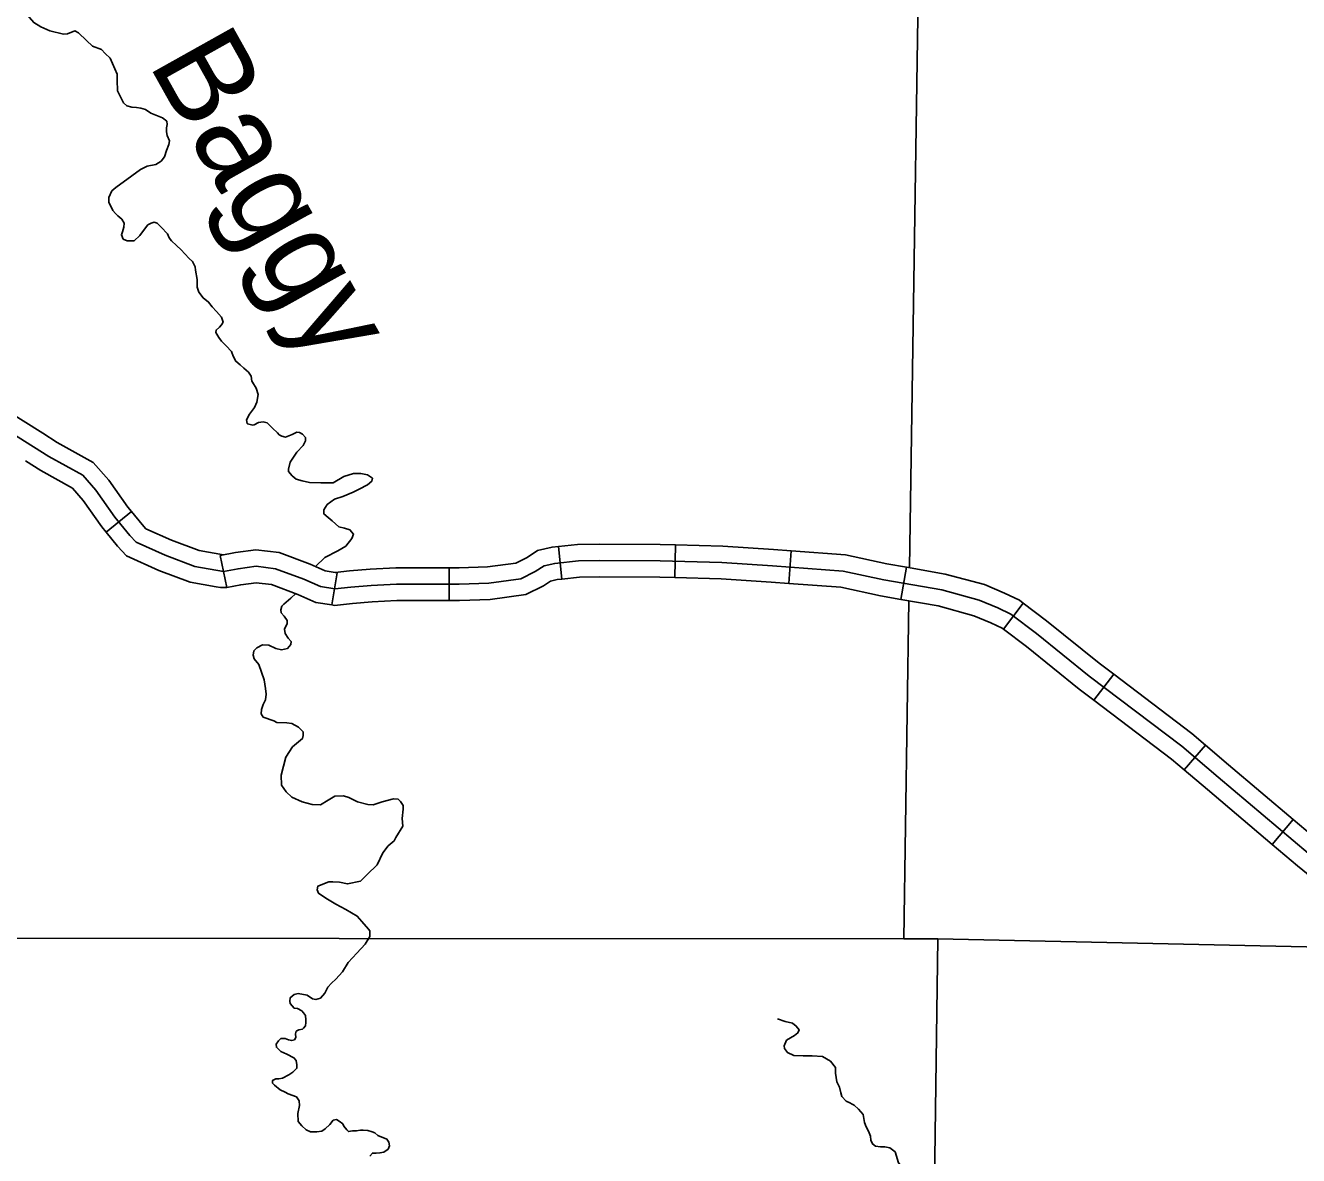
# Model space of a CAD drawing. Extents: x 8749 to 11879, y 13275 to 15339.
# Drawn here: x 10555.9 to 10672.7, y 13948.9 to 14052.6 of the extents above; entities that cross this region are included whole.
import ezdxf

# ---------------------------------------------------------------- set-up
doc = ezdxf.new("R2010")
doc.units = 0
for name, color, linetype in [('Level 32', 7, 'Continuous'), ('Level 35', 7, 'Continuous'), ('Level 4', 7, 'Continuous'), ('Level 45', 7, 'Continuous'), ('Level 5', 7, 'Continuous')]:
    doc.layers.add(name, color=color, linetype=linetype)

msp = doc.modelspace()

# ---------------------------------------------------------------- linework, layer by layer
at = {"layer": 'Level 32'}
for p, q in [((10574.35, 14001), (10573.76, 14003.94)), ((10605.1, 14001.78), (10604.79, 14004.77)), ((10615.46, 14001.91), (10615.53, 14004.91)), ((10625.93, 14001.38), (10626.15, 14004.37)), ((10594.76, 13999.81), (10594.76, 14002.81)), ((10636.21, 13999.91), (10636.73, 14002.87)), ((10583.98, 13999.4), (10584.47, 14002.36)), ((10645.62, 13997.18), (10647.43, 13999.58)), ((10653.92, 13990.66), (10655.73, 13993.05)), ((10662.21, 13984.27), (10664.16, 13986.55)), ((10670.27, 13977.43), (10672.21, 13979.73))]:
    msp.add_line(p, q, dxfattribs=at)
for points in [[(10604.79, 14004.77), (10606.52, 14004.94), (10608.54, 14004.99), (10614.13, 14004.95), (10615.53, 14004.91)], [(10573.76, 14003.94), (10575.14, 14004.21), (10577.03, 14004.47), (10579.17, 14004.2), (10582, 14003.15), (10583.38, 14002.54), (10584.47, 14002.36)], [(10594.76, 14002.81), (10595.67, 14002.81), (10598.27, 14002.9), (10600.88, 14003.25), (10601.91, 14003.77), (10602.86, 14004.4), (10604.2, 14004.71), (10604.79, 14004.77)], [(10615.53, 14004.91), (10619.86, 14004.81), (10624.52, 14004.5), (10626.15, 14004.37)], [(10626.15, 14004.37), (10631.11, 14004), (10634.91, 14003.18), (10636.73, 14002.87)], [(10584.31, 14002.38), (10585.6, 14002.54), (10587.51, 14002.68), (10589.87, 14002.81), (10592.45, 14002.81), (10594.76, 14002.81)], [(10636.73, 14002.87), (10640.28, 14002.24), (10643.89, 14001.27), (10645.71, 14000.5), (10647.08, 13999.84), (10647.43, 13999.58)], [(10594.76, 13999.81), (10595.72, 13999.81), (10598.53, 13999.9), (10601.78, 14000.35), (10603.42, 14001.17), (10604.07, 14001.6), (10604.68, 14001.74), (10605.1, 14001.78)], [(10605.1, 14001.78), (10606.71, 14001.95), (10608.57, 14001.99), (10614.08, 14001.95), (10615.46, 14001.91)], [(10615.46, 14001.91), (10619.72, 14001.81), (10624.3, 14001.5), (10625.93, 14001.38)], [(10574.35, 14001), (10575.64, 14001.25), (10577.04, 14001.44), (10578.45, 14001.27), (10580.87, 14000.37), (10582.51, 13999.64), (10583.98, 13999.4)], [(10625.93, 14001.38), (10630.68, 14001.02), (10634.34, 14000.24), (10636.21, 13999.91)], [(10583.98, 13999.4), (10584.24, 13999.35), (10585.89, 13999.55), (10587.7, 13999.68), (10589.96, 13999.81), (10592.45, 13999.81), (10594.76, 13999.81)], [(10636.21, 13999.91), (10639.63, 13999.31), (10642.91, 13998.42), (10644.47, 13997.77), (10645.5, 13997.27), (10645.62, 13997.18)], [(10647.43, 13999.58), (10649.57, 13997.96), (10654.41, 13994.05), (10655.73, 13993.05)], [(10645.62, 13997.18), (10647.72, 13995.59), (10652.56, 13991.68), (10653.92, 13990.66)], [(10655.73, 13993.05), (10662.91, 13987.61), (10664.16, 13986.55)], [(10653.92, 13990.66), (10661.03, 13985.27), (10662.21, 13984.27)], [(10664.16, 13986.55), (10666.27, 13984.74), (10672.21, 13979.73)], [(10662.21, 13984.27), (10664.33, 13982.46), (10670.27, 13977.43)], [(10672.21, 13979.73), (10674.52, 13977.77), (10677.64, 13975.23), (10680.02, 13973.13), (10680.4, 13972.67)], [(10670.27, 13977.43), (10672.6, 13975.46), (10675.7, 13972.94), (10677.86, 13971.04), (10678.09, 13970.75)]]:
    msp.add_lwpolyline(points, dxfattribs=at)
at = {"layer": 'Level 35'}
for points in [[(10564.88, 14045.45), (10564.32, 14046.55), (10564.3, 14047.54), (10564.3, 14048.1), (10563.66, 14049.57), (10563.21, 14050), (10562.85, 14050.35), (10562.02, 14050.65), (10561.49, 14051.19), (10560.75, 14051.9), (10560.4, 14052.07), (10559.74, 14051.79), (10559.38, 14051.77), (10558.12, 14052.07), (10557.28, 14052.43), (10556.65, 14052.83), (10556.04, 14053.54), (10554.96, 14054.02)], [(10564.16, 14037.71), (10565.64, 14038.78), (10566.45, 14039.34), (10567.05, 14039.64), (10567.84, 14039.82), (10568.32, 14040.1), (10568.65, 14040.51), (10568.83, 14041.09), (10569.05, 14041.65), (10569.1, 14041.97), (10568.88, 14042.46), (10568.83, 14042.81), (10568.83, 14043.17), (10568.88, 14043.47), (10568.85, 14043.77), (10568.47, 14044.08), (10567.99, 14044.26), (10567.38, 14044.53), (10566.9, 14044.86), (10566.47, 14044.99), (10566.07, 14045.04), (10565.64, 14045.07), (10565.18, 14045.19), (10564.88, 14045.45)], [(10568.92, 14033.45), (10568.34, 14034.06), (10567.96, 14034.44), (10567.7, 14034.51), (10567.43, 14034.44), (10567.1, 14034.26), (10566.72, 14033.75), (10566.39, 14033.3), (10565.86, 14032.82), (10565.2, 14032.79), (10564.84, 14032.97), (10564.69, 14033.35), (10564.79, 14033.63), (10564.92, 14034.06), (10564.95, 14034.44), (10564.72, 14034.79), (10564.36, 14035.1), (10564.14, 14035.32), (10563.91, 14035.6), (10563.53, 14036.36), (10563.53, 14036.77), (10563.81, 14037.38), (10564.16, 14037.71)], [(10573.02, 14026.75), (10572.69, 14027.19), (10572.18, 14027.57), (10571.78, 14028.1), (10571.65, 14028.56), (10571.65, 14028.99), (10571.65, 14029.27), (10571.65, 14029.27), (10571.48, 14030.11), (10571.45, 14030.43), (10571.2, 14030.92), (10570.89, 14031.19), (10570.51, 14031.6), (10570.16, 14031.98), (10569.73, 14032.39), (10569.27, 14032.79), (10569.07, 14033.09), (10568.92, 14033.45)], [(10576.73, 14015.91), (10576.26, 14016.03), (10576.23, 14016.06), (10576.16, 14016.39), (10576.44, 14016.92), (10576.89, 14017.53), (10577.12, 14018.01), (10577.22, 14018.72), (10577.04, 14019.28), (10576.72, 14019.83), (10576.64, 14019.94), (10576.59, 14020.39), (10576.34, 14020.77), (10575.93, 14021.13), (10575.58, 14021.43), (10575.2, 14021.76), (10574.94, 14022.22), (10574.79, 14022.65), (10574.31, 14023.18), (10573.86, 14023.61), (10573.63, 14023.94), (10573.35, 14024.39), (10573.37, 14024.62), (10573.7, 14024.9), (10573.86, 14025.1), (10574.03, 14025.33), (10573.88, 14025.79), (10573.4, 14026.32), (10573.02, 14026.75)], [(10580.18, 14012.5), (10580.77, 14013.41), (10581.37, 14014.02), (10581.58, 14014.47), (10581.58, 14014.75), (10581.3, 14015.06), (10581.04, 14015.23), (10580.79, 14015.26), (10580.34, 14015.03), (10579.75, 14014.8), (10579.4, 14014.88), (10579.15, 14015.01), (10579.02, 14015.18), (10578.56, 14015.61), (10578.06, 14016.1), (10577.7, 14016.2), (10577.25, 14016.15), (10576.87, 14015.94), (10576.73, 14015.91)], [(10587.73, 14011.03), (10587.27, 14011.33), (10586.64, 14011.46), (10585.98, 14011.46), (10585.09, 14011.18), (10584.11, 14010.62), (10582.99, 14010.6), (10581.93, 14010.65), (10581.27, 14010.8), (10580.72, 14010.95), (10580.34, 14011.26), (10580.03, 14011.64), (10580.03, 14011.86), (10580.18, 14012.5)], [(10583.65, 14007.42), (10583.27, 14007.76), (10583.25, 14008.14), (10583.58, 14008.62), (10584.23, 14009.1), (10584.99, 14009.36), (10585.95, 14009.74), (10586.51, 14010.04), (10587.27, 14010.42), (10587.65, 14010.75), (10587.73, 14011.03)], [(10582.5, 14002.92), (10583.35, 14003.77), (10584.54, 14004.38), (10585.27, 14004.81), (10585.83, 14005.49), (10585.98, 14005.9), (10585.65, 14006.3), (10585.14, 14006.46), (10584.64, 14006.58), (10584.01, 14007.11), (10583.65, 14007.42)], [(10574.05, 14002.47), (10575.39, 14002.73), (10577.04, 14002.96), (10578.81, 14002.73), (10581.43, 14001.76), (10582.94, 14001.09), (10584.28, 14000.87), (10585.74, 14001.04), (10587.61, 14001.18), (10589.92, 14001.31), (10592.45, 14001.31), (10595.69, 14001.31), (10598.4, 14001.4), (10601.33, 14001.8), (10602.66, 14002.47), (10603.46, 14003), (10604.44, 14003.22), (10606.62, 14003.45), (10608.55, 14003.49)], [(10608.55, 14003.49), (10614.11, 14003.45), (10619.79, 14003.31), (10624.41, 14003), (10630.9, 14002.51), (10634.63, 14001.71), (10639.96, 14000.78), (10643.4, 13999.84), (10645.09, 13999.13), (10646.29, 13998.56), (10648.64, 13996.78), (10653.49, 13992.86), (10661.97, 13986.44), (10665.3, 13983.6), (10673.56, 13976.62), (10676.67, 13974.08), (10678.94, 13972.08), (10681.51, 13968.97), (10684.4, 13965.46), (10686.98, 13962.08), (10689.64, 13959.28)], [(10579.6, 13999.48), (10580.23, 14000.02), (10580.7, 14000.44)], [(10580.38, 13986.39), (10581.3, 13987.14), (10581.35, 13987.44), (10581.35, 13987.77), (10580.92, 13988.2), (10580.31, 13988.53), (10579.85, 13988.58), (10578.94, 13988.63), (10578.66, 13988.76), (10577.7, 13989.12), (10577.5, 13989.42), (10577.53, 13989.8), (10577.7, 13990.28), (10577.91, 13990.71), (10577.96, 13991.22), (10577.91, 13991.73), (10577.78, 13992.54), (10577.3, 13993.93), (10576.87, 13994.46), (10576.79, 13994.79), (10576.84, 13995.2), (10577.12, 13995.47), (10577.63, 13995.73), (10578.21, 13995.7), (10578.84, 13995.4), (10579.37, 13995.3), (10579.93, 13995.42), (10580.23, 13995.78), (10580.26, 13996.06), (10579.98, 13996.36), (10579.7, 13996.77), (10579.65, 13997.17), (10579.88, 13997.7), (10579.88, 13997.98), (10579.63, 13998.39), (10579.35, 13998.67), (10579.3, 13998.95), (10579.42, 13999.28), (10579.6, 13999.48)], [(10588.15, 13975.56), (10588.68, 13976.67), (10589.16, 13977.3), (10589.7, 13977.76), (10589.85, 13978.08), (10590.51, 13979.12), (10590.46, 13979.81), (10590.53, 13980.67), (10590.53, 13981), (10590.28, 13981.38), (10590.08, 13981.58), (10589.65, 13981.63), (10588.61, 13981.33), (10587.8, 13981.07), (10587.29, 13981.1), (10586.35, 13981.33), (10585.54, 13981.73), (10585.06, 13981.89), (10584.28, 13981.86), (10583.65, 13981.51), (10582.96, 13981.07), (10582.18, 13981.1), (10581.27, 13981.33), (10580.33, 13981.76), (10579.8, 13982.27), (10579.39, 13982.87), (10579.34, 13983.79), (10579.77, 13985.43), (10580.38, 13986.39)], [(10585.49, 13966.61), (10586.3, 13967.45), (10587.04, 13968.29), (10587.49, 13969), (10587.49, 13969.51), (10587.37, 13969.66), (10586.76, 13970.37), (10586.33, 13970.87), (10585.29, 13971.48), (10584.36, 13971.96), (10583.44, 13972.5), (10582.76, 13972.95), (10582.66, 13973.28), (10582.71, 13973.61), (10583.72, 13973.99), (10584.08, 13973.99), (10584.71, 13973.97), (10585.44, 13973.81), (10586.61, 13974.07), (10587.24, 13974.67), (10588.15, 13975.56)], [(10579.25, 13958.5), (10578.91, 13958.83), (10578.89, 13959.11), (10579.09, 13959.42), (10579.32, 13959.62), (10579.7, 13959.64), (10580.03, 13959.52), (10580.31, 13959.44), (10580.56, 13959.52), (10580.68, 13959.74), (10580.66, 13960.05), (10580.71, 13960.3), (10580.96, 13960.43), (10581.29, 13960.5), (10581.39, 13960.58), (10581.57, 13960.81), (10581.6, 13961.09), (10581.6, 13961.34), (10581.57, 13961.75), (10581.39, 13962), (10581.24, 13962.18), (10580.84, 13962.38), (10580.53, 13962.43), (10580.18, 13962.84), (10580.13, 13963.06), (10580.18, 13963.37), (10580.53, 13963.67), (10580.91, 13963.75), (10581.72, 13963.6), (10582.23, 13963.27), (10582.53, 13963.22), (10582.94, 13963.32), (10583.34, 13963.8), (10583.62, 13964.33), (10583.95, 13964.71), (10584.36, 13965.09), (10584.96, 13965.75), (10585.49, 13966.61)], [(10630.34, 13955.66), (10630.21, 13956.46), (10630.21, 13956.97), (10629.75, 13957.55), (10629.02, 13957.98), (10628.05, 13958.03), (10627.24, 13958.03), (10626.38, 13958.08), (10626.38, 13958.08), (10625.8, 13958.36), (10625.52, 13958.72), (10625.5, 13958.97), (10625.7, 13959.48), (10626.43, 13959.91), (10626.74, 13960.14), (10626.86, 13960.44), (10626.61, 13960.77), (10626.26, 13961.05), (10625.6, 13961.2), (10624.89, 13961.45)], [(10580.74, 13954.29), (10580, 13954.55), (10579.7, 13954.7), (10579.24, 13954.91), (10578.74, 13955.34), (10578.56, 13955.54), (10578.56, 13955.64), (10578.56, 13955.79), (10578.86, 13955.94), (10579.14, 13955.94), (10579.47, 13956), (10580.05, 13956.3), (10580.43, 13956.55), (10580.79, 13956.91), (10580.79, 13957.21), (10580.71, 13957.62), (10580.51, 13957.87), (10579.85, 13958.2), (10579.3, 13958.43), (10579.25, 13958.5)], [(10635.67, 13949.23), (10635.19, 13949.61), (10634.74, 13949.69), (10634.33, 13949.71), (10633.88, 13949.76), (10633.6, 13949.97), (10633.45, 13950.3), (10633.42, 13950.68), (10633.22, 13951.13), (10633.01, 13951.54), (10632.86, 13951.94), (10632.74, 13952.65), (10632.33, 13953.16), (10631.93, 13953.51), (10631.72, 13953.62), (10631.52, 13953.74), (10631.19, 13953.87), (10630.79, 13954.3), (10630.69, 13954.65), (10630.56, 13955.16), (10630.34, 13955.66)], [(10587.49, 13948.84), (10587.72, 13949.12), (10588.05, 13949.12), (10588.41, 13949.14), (10588.76, 13949.2), (10589.16, 13949.47), (10589.29, 13949.78), (10589.22, 13950.13), (10589.04, 13950.41), (10588.2, 13950.72), (10587.95, 13950.97), (10587.7, 13951.07), (10587.29, 13951.2), (10586.86, 13951.22), (10586.61, 13951.22), (10586.23, 13951.15), (10585.9, 13951.15), (10585.52, 13951.1), (10585.37, 13951.25), (10585.09, 13951.58), (10584.99, 13951.8), (10584.68, 13952.06), (10584.43, 13952.21), (10584.13, 13952.13), (10583.82, 13951.73), (10583.39, 13951.35), (10583.09, 13951.12), (10582.63, 13951.07), (10582.03, 13951.07), (10581.65, 13951.27), (10581.24, 13951.63), (10580.89, 13952.01), (10580.86, 13952.74), (10581.04, 13953.5), (10581.01, 13953.91), (10580.74, 13954.29)], [(10637.32, 13946.26), (10637.22, 13946.85), (10636.61, 13947.53), (10636, 13948.24), (10635.67, 13949.23)]]:
    msp.add_lwpolyline(points, dxfattribs=at)
at = {"layer": 'Level 4'}
msp.add_lwpolyline([(10396.56, 13972.8), (10423.87, 13972.02), (10427.65, 13971.9), (10491.48, 13969.85), (10529.21, 13968.85), (10532.84, 13968.85), (10636.47, 13968.79), (10639.6, 13968.79), (10680.46, 13967.88)], dxfattribs=at)
at = {"layer": 'Level 45'}
msp.add_line((10563.28, 14006.08), (10565.6, 14007.98), dxfattribs=at)
for points in [[(10530.5, 14031.59), (10540.98, 14023.59), (10546.36, 14019.7), (10551.55, 14017.08), (10558.04, 14013.03), (10561.15, 14011.3), (10562.35, 14009.92), (10564.08, 14007.47), (10565.46, 14005.78), (10566.03, 14005.16), (10568.7, 14003.96), (10571.41, 14002.94), (10574.05, 14002.47)], [(10548.19, 14020.45), (10552.29, 14018.39), (10557.47, 14015.15)], [(10557.47, 14015.15), (10558.8, 14014.32), (10562.11, 14012.48), (10563.53, 14010.85), (10565.27, 14008.38), (10565.6, 14007.98)], [(10555.88, 14012.61), (10557.28, 14011.74), (10560.19, 14010.12), (10561.17, 14008.99), (10562.88, 14006.57), (10563.28, 14006.08)], [(10565.6, 14007.98), (10566.59, 14006.77), (10566.93, 14006.4), (10569.27, 14005.35), (10571.81, 14004.39), (10574.04, 14003.99)], [(10563.28, 14006.08), (10564.32, 14004.8), (10565.14, 14003.92), (10568.13, 14002.57), (10571.01, 14001.49), (10573.39, 14001.06)], [(10573.39, 14001.06), (10573.79, 14000.99), (10574.35, 14001)]]:
    msp.add_lwpolyline(points, dxfattribs=at)
at = {"layer": 'Level 5'}
for points in [[(10638.12, 14077.57), (10636.98, 14002.82)], [(10636.94, 13999.78), (10636.47, 13968.79)], [(10639.6, 13968.79), (10638.31, 13874.91)]]:
    msp.add_lwpolyline(points, dxfattribs=at)

# ---------------------------------------------------------------- texts
at = {"layer": 'Level 35'}
msp.add_text('Baggy', height=8.448, rotation=299.2242, dxfattribs=at).set_placement((10567.11, 14049.09))

doc.saveas('drawing.dxf')
